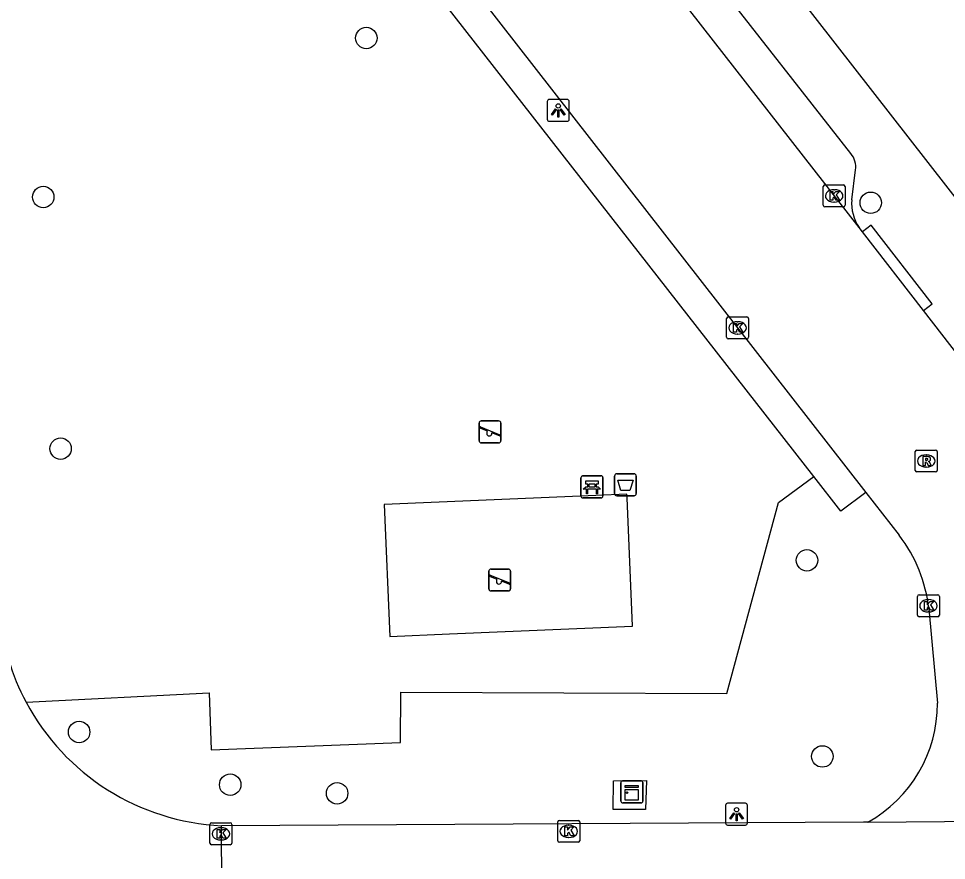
# Model space of a CAD drawing. Extents: x 157321 to 158827, y 386650 to 388532.
# Drawn here: x 158344.27 to 158386.57, y 387599.11 to 387637.46 of the extents above; entities that cross this region are included whole.
import ezdxf

# ---------------------------------------------------------------- set-up
doc = ezdxf.new("R2010")
doc.units = 0
for name, color, linetype in [('IMGEO_Afvalbak', 7, 'Continuous'), ('IMGEO_Bank', 7, 'Continuous'), ('IMGEO_Boom', 7, 'Continuous'), ('IMGEO_Groenvoorziening', 7, 'Continuous'), ('IMGEO_Kast', 7, 'Continuous'), ('IMGEO_Kolk', 7, 'Continuous'), ('IMGEO_Lichtpunt', 7, 'Continuous'), ('IMGEO_Rijbaan_lokaal_gesloten', 7, 'Continuous'), ('IMGEO_Rijbaan_lokaal_open', 7, 'Continuous'), ('IMGEO_Rioolput', 7, 'Continuous'), ('IMGEO_Speelvoorziening', 7, 'Continuous'), ('IMGEO_Voetpad_open', 7, 'Continuous')]:
    doc.layers.add(name, color=color, linetype=linetype)

msp = doc.modelspace()

# ---------------------------------------------------------------- linework, layer by layer
at = {"layer": 'IMGEO_Afvalbak'}
for p, q in [((158371.541, 387616.722), (158372.331, 387616.722)), ((158372.331, 387616.722), (158371.541, 387616.722)), ((158371.441, 387615.822), (158371.441, 387616.622)), ((158371.441, 387616.622), (158371.441, 387615.822)), ((158372.431, 387616.622), (158372.431, 387615.822)), ((158372.431, 387615.822), (158372.431, 387616.622)), ((158372.331, 387615.722), (158371.541, 387615.722)), ((158371.541, 387615.722), (158372.331, 387615.722))]:
    msp.add_line(p, q, dxfattribs=at)
msp.add_lwpolyline([(158371.584, 387616.436), (158372.288, 387616.436), (158372.139, 387615.966), (158371.733, 387615.966), (158371.584, 387616.436)], dxfattribs=at)
for centre, start, end in [((158371.541, 387616.622), 90, 180), ((158371.541, 387616.622), 90, 180), ((158372.331, 387616.622), 0, 90), ((158372.331, 387616.622), 360, 90), ((158371.541, 387615.822), 180, 270), ((158371.541, 387615.822), 180, 270), ((158372.331, 387615.822), 270, 0), ((158372.331, 387615.822), 270, 0)]:
    msp.add_arc(centre, 0.1, start, end, dxfattribs=at)
at = {"layer": 'IMGEO_Bank'}
for p, q in [((158369.908, 387615.702), (158369.908, 387616.543)), ((158369.908, 387616.543), (158369.908, 387615.702)), ((158369.983, 387616.627), (158370.824, 387616.627)), ((158370.824, 387616.627), (158369.983, 387616.627)), ((158370.908, 387616.552), (158370.908, 387615.711)), ((158370.908, 387615.711), (158370.908, 387616.552)), ((158370.605, 387616.025), (158370.212, 387616.025)), ((158370.217, 387616.133), (158370.217, 387616.239)), ((158370.261, 387616.239), (158370.261, 387616.133)), ((158370.549, 387616.245), (158370.267, 387616.245)), ((158370.267, 387616.127), (158370.549, 387616.127)), ((158370.555, 387616.133), (158370.555, 387616.239)), ((158370.599, 387616.239), (158370.599, 387616.133)), ((158370.833, 387615.627), (158369.992, 387615.627)), ((158369.992, 387615.627), (158370.833, 387615.627))]:
    msp.add_line(p, q, dxfattribs=at)
for points in [[(158370.211, 387616.245), (158370.125, 387616.245), (158370.125, 387616.406), (158370.688, 387616.406), (158370.688, 387616.245), (158370.605, 387616.245)], [(158370.155, 387616.025), (158370.013, 387616.025), (158370.125, 387616.127), (158370.211, 387616.127)], [(158370.205, 387616.018), (158370.205, 387615.811), (158370.162, 387615.811), (158370.162, 387616.018)], [(158370.605, 387616.127), (158370.688, 387616.127), (158370.8, 387616.025), (158370.661, 387616.025)], [(158370.655, 387616.018), (158370.655, 387615.811), (158370.611, 387615.811), (158370.611, 387616.018)]]:
    msp.add_lwpolyline(points, dxfattribs=at)
for centre, radius, start, end in [((158369.986, 387616.549), 0.0779, 92.4484, 184.2845), ((158369.986, 387616.549), 0.0779, 92.4484, 184.2845), ((158370.83, 387616.549), 0.0779, 2.4484, 94.2845), ((158370.83, 387616.549), 0.0779, 2.4484, 94.2845), ((158370.155, 387616.018), 0.00671, 2.8957, 87.1043), ((158370.212, 387616.018), 0.00671, 92.8957, 177.1043), ((158370.21, 387616.238), 0.00671, 2.8957, 87.1043), ((158370.21, 387616.134), 0.00671, 272.8957, 357.1043), ((158370.267, 387616.238), 0.00671, 92.8957, 177.1043), ((158370.267, 387616.134), 0.00671, 182.8957, 267.1043), ((158370.549, 387616.238), 0.00671, 2.8957, 87.1043), ((158370.549, 387616.134), 0.00671, 272.8957, 357.1043), ((158370.606, 387616.238), 0.00671, 92.8957, 177.1043), ((158370.606, 387616.134), 0.00671, 182.8957, 267.1043), ((158370.604, 387616.018), 0.00671, 2.8957, 87.1043), ((158370.661, 387616.018), 0.00671, 92.8957, 177.1043), ((158369.986, 387615.705), 0.0779, 182.4484, 274.2845), ((158369.986, 387615.705), 0.0779, 182.4484, 274.2845), ((158370.83, 387615.705), 0.0779, 272.4484, 4.2845), ((158370.83, 387615.705), 0.0779, 272.4484, 4.2845)]:
    msp.add_arc(centre, radius, start, end, dxfattribs=at)
at = {"layer": 'IMGEO_Boom'}
for centre in [(158360.122, 387636.577), (158345.394, 387629.334), (158383.119, 387629.071), (158346.185, 387617.869), (158380.211, 387612.782), (158347.031, 387604.958), (158380.913, 387603.844), (158353.917, 387602.556), (158358.793, 387602.165)]:
    msp.add_circle(centre, 0.489, dxfattribs=at)
at = {"layer": 'IMGEO_Groenvoorziening'}
for points in [[(158344.613, 387606.318), (158352.956, 387606.75), (158353.054, 387604.14), (158361.687, 387604.479), (158361.695, 387606.767), (158376.563, 387606.715), (158378.917, 387615.412), (158380.518, 387616.6)], [(158372.26, 387609.776), (158372.013, 387615.623), (158372.006, 387615.792), (158369.167, 387615.673), (158360.94, 387615.326), (158361.193, 387609.31), (158363.92, 387609.425), (158372.26, 387609.776)]]:
    msp.add_lwpolyline(points, dxfattribs=at)
at = {"layer": 'IMGEO_Kast'}
for p, q in [((158371.801, 387602.73), (158372.642, 387602.73)), ((158372.642, 387602.73), (158371.801, 387602.73)), ((158371.726, 387601.805), (158371.726, 387602.646)), ((158371.726, 387602.646), (158371.726, 387601.805)), ((158372.726, 387602.655), (158372.726, 387601.814)), ((158372.726, 387601.814), (158372.726, 387602.655)), ((158372.651, 387601.73), (158371.81, 387601.73)), ((158371.81, 387601.73), (158372.651, 387601.73))]:
    msp.add_line(p, q, dxfattribs=at)
for points in [[(158371.921, 387602.52), (158372.521, 387602.52), (158372.521, 387602.435), (158371.921, 387602.435), (158371.921, 387602.52)], [(158371.921, 387602.345), (158372.521, 387602.345), (158372.521, 387601.856), (158371.921, 387601.856), (158371.921, 387602.345)]]:
    msp.add_lwpolyline(points, dxfattribs=at)
msp.add_circle((158372.005, 387602.194), 0.0377, dxfattribs=at)
for centre, start, end in [((158371.804, 387602.652), 92.4484, 184.2845), ((158371.804, 387602.652), 92.4484, 184.2845), ((158372.648, 387602.652), 2.4484, 94.2845), ((158372.648, 387602.652), 2.4484, 94.2845), ((158371.804, 387601.808), 182.4484, 274.2845), ((158371.804, 387601.808), 182.4484, 274.2845), ((158372.648, 387601.808), 272.4484, 4.2845), ((158372.648, 387601.808), 272.4484, 4.2845)]:
    msp.add_arc(centre, 0.0779, start, end, dxfattribs=at)
at = {"layer": 'IMGEO_Kolk'}
for p, q in [((158380.951, 387628.959), (158380.951, 387629.811)), ((158381.026, 387629.885), (158381.878, 387629.885)), ((158381.952, 387629.811), (158381.952, 387628.959)), ((158381.439, 387629.665), (158381.464, 387629.665)), ((158381.462, 387629.105), (158381.437, 387629.105)), ((158381.878, 387628.885), (158381.026, 387628.885)), ((158376.548, 387622.945), (158376.548, 387623.797)), ((158376.623, 387623.871), (158377.475, 387623.871)), ((158377.036, 387623.651), (158377.061, 387623.651)), ((158377.549, 387623.797), (158377.549, 387622.945)), ((158377.059, 387623.091), (158377.034, 387623.091)), ((158377.475, 387622.871), (158376.623, 387622.871)), ((158385.325, 387611.208), (158386.177, 387611.208)), ((158385.25, 387610.282), (158385.25, 387611.134)), ((158385.738, 387610.988), (158385.763, 387610.988)), ((158386.251, 387611.134), (158386.251, 387610.282)), ((158385.761, 387610.428), (158385.736, 387610.428)), ((158386.177, 387610.208), (158385.325, 387610.208)), ((158352.995, 387599.893), (158352.995, 387600.745)), ((158353.07, 387600.819), (158353.922, 387600.819)), ((158353.996, 387600.745), (158353.996, 387599.893)), ((158368.849, 387600.006), (158368.849, 387600.858)), ((158368.924, 387600.932), (158369.776, 387600.932)), ((158369.337, 387600.712), (158369.362, 387600.712)), ((158369.85, 387600.858), (158369.85, 387600.006)), ((158353.483, 387600.599), (158353.508, 387600.599)), ((158353.922, 387599.819), (158353.07, 387599.819)), ((158353.506, 387600.039), (158353.481, 387600.039)), ((158369.776, 387599.932), (158368.924, 387599.932)), ((158369.36, 387600.152), (158369.335, 387600.152))]:
    msp.add_line(p, q, dxfattribs=at)
for points in [[(158380.951, 387628.959), (158380.951, 387629.811)], [(158381.026, 387629.885), (158381.878, 387629.885)], [(158381.952, 387629.811), (158381.952, 387628.959)], [(158381.272, 387629.585), (158381.395, 387629.585), (158381.395, 387629.434), (158381.525, 387629.585), (158381.689, 387629.585), (158381.543, 387629.434), (158381.696, 387629.185), (158381.544, 387629.185), (158381.459, 387629.349), (158381.395, 387629.282), (158381.395, 387629.185), (158381.272, 387629.185), (158381.272, 387629.585)], [(158381.878, 387628.885), (158381.026, 387628.885)], [(158376.548, 387622.945), (158376.548, 387623.797)], [(158376.623, 387623.871), (158377.475, 387623.871)], [(158376.869, 387623.571), (158376.992, 387623.571), (158376.992, 387623.42), (158377.122, 387623.571), (158377.286, 387623.571), (158377.14, 387623.42), (158377.293, 387623.171), (158377.141, 387623.171), (158377.056, 387623.335), (158376.992, 387623.268), (158376.992, 387623.171), (158376.869, 387623.171), (158376.869, 387623.571)], [(158377.549, 387623.797), (158377.549, 387622.945)], [(158377.475, 387622.871), (158376.623, 387622.871)], [(158385.325, 387611.208), (158386.177, 387611.208)], [(158385.25, 387610.282), (158385.25, 387611.134)], [(158385.571, 387610.908), (158385.694, 387610.908), (158385.694, 387610.757), (158385.824, 387610.908), (158385.988, 387610.908), (158385.842, 387610.757), (158385.995, 387610.508), (158385.843, 387610.508), (158385.758, 387610.672), (158385.694, 387610.605), (158385.694, 387610.508), (158385.571, 387610.508), (158385.571, 387610.908)], [(158386.251, 387611.134), (158386.251, 387610.282)], [(158386.177, 387610.208), (158385.325, 387610.208)], [(158352.995, 387599.893), (158352.995, 387600.745)], [(158353.07, 387600.819), (158353.922, 387600.819)], [(158353.996, 387600.745), (158353.996, 387599.893)], [(158368.849, 387600.006), (158368.849, 387600.858)], [(158368.924, 387600.932), (158369.776, 387600.932)], [(158369.17, 387600.632), (158369.293, 387600.632), (158369.293, 387600.481), (158369.423, 387600.632), (158369.587, 387600.632), (158369.441, 387600.481), (158369.594, 387600.232), (158369.442, 387600.232), (158369.357, 387600.396), (158369.293, 387600.329), (158369.293, 387600.232), (158369.17, 387600.232), (158369.17, 387600.632)], [(158369.85, 387600.858), (158369.85, 387600.006)], [(158353.316, 387600.519), (158353.439, 387600.519), (158353.439, 387600.368), (158353.569, 387600.519), (158353.733, 387600.519), (158353.587, 387600.368), (158353.74, 387600.119), (158353.588, 387600.119), (158353.503, 387600.283), (158353.439, 387600.216), (158353.439, 387600.119), (158353.316, 387600.119), (158353.316, 387600.519)], [(158353.922, 387599.819), (158353.07, 387599.819)], [(158369.776, 387599.932), (158368.924, 387599.932)]]:
    msp.add_lwpolyline(points, dxfattribs=at)
for centre, start, end in [((158381.028, 387629.809), 91.552, 178.448), ((158381.028, 387629.809), 91.552, 178.448), ((158381.876, 387629.809), 1.552, 88.448), ((158381.876, 387629.809), 1.552, 88.448), ((158381.028, 387628.961), 181.552, 268.448), ((158381.028, 387628.961), 181.552, 268.448), ((158381.876, 387628.961), 271.552, 358.448), ((158381.876, 387628.961), 271.552, 358.448), ((158376.625, 387623.795), 91.552, 178.448), ((158376.625, 387623.795), 91.552, 178.448), ((158377.473, 387623.795), 1.552, 88.448), ((158377.473, 387623.795), 1.552, 88.448), ((158376.625, 387622.947), 181.552, 268.448), ((158376.625, 387622.947), 181.552, 268.448), ((158377.473, 387622.947), 271.552, 358.448), ((158377.473, 387622.947), 271.552, 358.448), ((158385.327, 387611.132), 91.552, 178.448), ((158385.327, 387611.132), 91.552, 178.448), ((158386.175, 387611.132), 1.552, 88.448), ((158386.175, 387611.132), 1.552, 88.448), ((158385.327, 387610.284), 181.552, 268.448), ((158385.327, 387610.284), 181.552, 268.448), ((158386.175, 387610.284), 271.552, 358.448), ((158386.175, 387610.284), 271.552, 358.448), ((158353.072, 387600.743), 91.552, 178.448), ((158353.072, 387600.743), 91.552, 178.448), ((158353.92, 387600.743), 1.552, 88.448), ((158353.92, 387600.743), 1.552, 88.448), ((158368.926, 387600.856), 91.552, 178.448), ((158368.926, 387600.856), 91.552, 178.448), ((158369.774, 387600.856), 1.552, 88.448), ((158369.774, 387600.856), 1.552, 88.448), ((158353.072, 387599.895), 181.552, 268.448), ((158353.072, 387599.895), 181.552, 268.448), ((158353.92, 387599.895), 271.552, 358.448), ((158353.92, 387599.895), 271.552, 358.448), ((158368.926, 387600.008), 181.552, 268.448), ((158368.926, 387600.008), 181.552, 268.448), ((158369.774, 387600.008), 271.552, 358.448), ((158369.774, 387600.008), 271.552, 358.448)]:
    msp.add_arc(centre, 0.0765, start, end, dxfattribs=at)
for centre, major_axis, ratio, start_param, end_param in [((158381.438, 387629.385), (-0.387, 0.002), 0.722429, 4.712389, 7.853982), ((158381.463, 387629.385), (-0.39, 0.002), 0.717154, 1.570796, 4.712389), ((158377.035, 387623.371), (-0.387, 0.002), 0.722429, 4.712389, 7.853982), ((158377.06, 387623.371), (-0.39, 0.002), 0.717154, 1.570796, 4.712389), ((158385.737, 387610.708), (-0.387, 0.002), 0.722429, 4.712389, 7.853982), ((158385.762, 387610.708), (-0.39, 0.002), 0.717154, 1.570796, 4.712389), ((158369.336, 387600.432), (-0.387, 0.002), 0.722429, 4.712389, 7.853982), ((158369.361, 387600.432), (-0.39, 0.002), 0.717154, 1.570796, 4.712389), ((158353.482, 387600.319), (-0.387, 0.002), 0.722429, 4.712389, 7.853982), ((158353.507, 387600.319), (-0.39, 0.002), 0.717154, 1.570796, 4.712389)]:
    msp.add_ellipse(centre, major_axis=major_axis, ratio=ratio, start_param=start_param, end_param=end_param, dxfattribs=at)
at = {"layer": 'IMGEO_Lichtpunt'}
for p, q in [((158368.374, 387633.685), (158368.374, 387632.878)), ((158368.374, 387633.685), (158368.374, 387632.878)), ((158369.276, 387633.78), (158368.468, 387633.78)), ((158369.276, 387633.78), (158368.468, 387633.78)), ((158369.37, 387632.878), (158369.37, 387633.685)), ((158369.37, 387632.878), (158369.37, 387633.685)), ((158368.468, 387632.784), (158369.276, 387632.784)), ((158368.468, 387632.784), (158369.276, 387632.784)), ((158376.502, 387601.616), (158376.502, 387600.809)), ((158376.502, 387601.616), (158376.502, 387600.809)), ((158377.404, 387601.711), (158376.596, 387601.711)), ((158377.404, 387601.711), (158376.596, 387601.711)), ((158377.498, 387600.809), (158377.498, 387601.616)), ((158377.498, 387600.809), (158377.498, 387601.616)), ((158376.596, 387600.715), (158377.404, 387600.715)), ((158376.596, 387600.715), (158377.404, 387600.715))]:
    msp.add_line(p, q, dxfattribs=at)
for points in [[(158368.748, 387633.349), (158368.787, 387633.321), (158368.599, 387633.059), (158368.561, 387633.086), (158368.748, 387633.349)], [(158368.85, 387633.301), (158368.897, 387633.301), (158368.897, 387632.979), (158368.85, 387632.979), (158368.85, 387633.301)], [(158368.96, 387633.321), (158368.998, 387633.348), (158369.185, 387633.086), (158369.146, 387633.058), (158368.96, 387633.321)], [(158376.876, 387601.28), (158376.915, 387601.252), (158376.727, 387600.99), (158376.689, 387601.017), (158376.876, 387601.28)], [(158376.978, 387601.232), (158377.025, 387601.232), (158377.025, 387600.91), (158376.978, 387600.91), (158376.978, 387601.232)], [(158377.088, 387601.252), (158377.126, 387601.279), (158377.313, 387601.017), (158377.274, 387600.989), (158377.088, 387601.252)]]:
    msp.add_lwpolyline(points, dxfattribs=at)
for centre in [(158368.873, 387633.483), (158377.001, 387601.414)]:
    msp.add_circle(centre, 0.0994, dxfattribs=at)
for centre, start, end in [((158368.468, 387633.685), 90, 180), ((158368.468, 387633.685), 90, 180), ((158369.276, 387633.685), 0, 90), ((158369.276, 387633.685), 0, 90), ((158368.468, 387632.878), 180, 270), ((158368.468, 387632.878), 180, 270), ((158369.276, 387632.878), 270, 0), ((158369.276, 387632.878), 270, 360), ((158376.596, 387601.616), 90, 180), ((158376.596, 387601.616), 90, 180), ((158377.404, 387601.616), 0, 90), ((158377.404, 387601.616), 0, 90), ((158376.596, 387600.809), 180, 270), ((158376.596, 387600.809), 180, 270), ((158377.404, 387600.809), 270, 0), ((158377.404, 387600.809), 270, 360)]:
    msp.add_arc(centre, 0.0946, start, end, dxfattribs=at)
at = {"layer": 'IMGEO_Rijbaan_lokaal_gesloten'}
for points in [[(158382.989, 387600.845), (158382.782, 387600.843), (158353.52, 387600.69)], [(158353.556, 387595.069), (158353.52, 387600.69)], [(158382.989, 387600.845), (158396.966, 387600.97)]]:
    msp.add_lwpolyline(points, dxfattribs=at)
for centre, radius, start, end in [((158353.965, 387611.329), 10.61, 185.7157, 208.182), ((158354.013, 387611.333), 10.654, 208.0788, 267.3466)]:
    msp.add_arc(centre, radius, start, end, dxfattribs=at)
at = {"layer": 'IMGEO_Rijbaan_lokaal_open'}
for points in [[(158382.587, 387627.94), (158350.842, 387668.62)], [(158351.113, 387656.63), (158382.901, 387615.87)], [(158382.742, 387627.741), (158382.587, 387627.94)], [(158385.521, 387624.158), (158382.742, 387627.741)], [(158389.961, 387618.432), (158385.521, 387624.158)], [(158382.901, 387615.87), (158384.42, 387613.922)], [(158385.769, 387610.57), (158386.16, 387606.27)]]:
    msp.add_lwpolyline(points, dxfattribs=at)
for centre, radius, start, end in [((158379.063, 387609.818), 6.748, 6.3939, 37.4504), ((158379.962, 387606.254), 6.198, 299.2357, 0.1504)]:
    msp.add_arc(centre, radius, start, end, dxfattribs=at)
at = {"layer": 'IMGEO_Rioolput'}
for p, q in [((158385.151, 387616.88), (158385.151, 387617.732)), ((158385.226, 387617.806), (158386.078, 387617.806)), ((158385.639, 387617.586), (158385.664, 387617.586)), ((158386.152, 387617.732), (158386.152, 387616.88)), ((158386.078, 387616.806), (158385.226, 387616.806)), ((158385.662, 387617.026), (158385.637, 387617.026))]:
    msp.add_line(p, q, dxfattribs=at)
for points in [[(158385.151, 387616.88), (158385.151, 387617.732)], [(158385.226, 387617.806), (158386.078, 387617.806)], [(158386.152, 387617.732), (158386.152, 387616.88)], [(158385.74, 387617.504), (158385.488, 387617.506), (158385.488, 387617.106)], [(158385.488, 387617.106), (158385.612, 387617.106), (158385.612, 387617.268), (158385.623, 387617.268)], [(158385.666, 387617.425), (158385.612, 387617.425), (158385.612, 387617.344)], [(158385.612, 387617.344), (158385.664, 387617.344)], [(158385.67, 387617.239), (158385.741, 387617.106), (158385.881, 387617.106), (158385.816, 387617.232)], [(158386.078, 387616.806), (158385.226, 387616.806)]]:
    msp.add_lwpolyline(points, dxfattribs=at)
for centre, radius, start, end in [((158385.228, 387617.73), 0.0765, 91.552, 178.448), ((158385.228, 387617.73), 0.0765, 91.552, 178.448), ((158386.076, 387617.73), 0.0765, 1.552, 88.448), ((158386.076, 387617.73), 0.0765, 1.552, 88.448), ((158385.622, 387617.215), 0.0533, 26.0293, 88.6989), ((158385.648, 387617.533), 0.19, 274.7715, 282.9687), ((158385.672, 387617.329), 0.0964, 77.0061, 93.1865), ((158385.686, 387617.386), 0.0378, 276.6634, 79.6772), ((158385.739, 387617.394), 0.109, 350.3612, 89.416), ((158385.737, 387617.394), 0.112, 277.5842, 350.9817), ((158385.721, 387617.179), 0.108, 29.5134, 73.7905), ((158385.228, 387616.882), 0.0765, 181.552, 268.448), ((158385.228, 387616.882), 0.0765, 181.552, 268.448), ((158386.076, 387616.882), 0.0765, 271.552, 358.448), ((158386.076, 387616.882), 0.0765, 271.552, 358.448)]:
    msp.add_arc(centre, radius, start, end, dxfattribs=at)
for centre, major_axis, ratio, start_param, end_param in [((158385.638, 387617.306), (-0.387, 0.002), 0.722429, 4.712389, 7.853982), ((158385.663, 387617.306), (-0.39, 0.002), 0.717154, 1.570796, 4.712389)]:
    msp.add_ellipse(centre, major_axis=major_axis, ratio=ratio, start_param=start_param, end_param=end_param, dxfattribs=at)
at = {"layer": 'IMGEO_Speelvoorziening'}
for p, q in [((158365.266, 387618.233), (158365.266, 387619.033)), ((158365.266, 387619.033), (158365.266, 387618.233)), ((158365.335, 387618.858), (158366.211, 387618.505)), ((158365.366, 387619.133), (158366.156, 387619.133)), ((158366.156, 387619.133), (158365.366, 387619.133)), ((158366.256, 387619.033), (158366.256, 387618.233)), ((158366.256, 387618.233), (158366.256, 387619.033)), ((158365.649, 387618.661), (158365.31, 387618.798)), ((158366.187, 387618.445), (158365.847, 387618.582)), ((158366.156, 387618.133), (158365.366, 387618.133)), ((158365.366, 387618.133), (158366.156, 387618.133)), ((158365.707, 387611.483), (158365.707, 387612.283)), ((158365.707, 387612.283), (158365.707, 387611.483)), ((158366.09, 387611.911), (158365.751, 387612.048)), ((158365.776, 387612.108), (158366.652, 387611.755)), ((158365.807, 387612.383), (158366.597, 387612.383)), ((158366.597, 387612.383), (158365.807, 387612.383)), ((158366.697, 387612.283), (158366.697, 387611.483)), ((158366.697, 387611.483), (158366.697, 387612.283)), ((158366.628, 387611.695), (158366.288, 387611.832)), ((158366.597, 387611.383), (158365.807, 387611.383)), ((158365.807, 387611.383), (158366.597, 387611.383))]:
    msp.add_line(p, q, dxfattribs=at)
for centre, radius, start, end in [((158365.366, 387619.033), 0.1, 90, 180), ((158365.366, 387619.033), 0.1, 90, 180), ((158365.323, 387618.828), 0.0327, 68.078, 248.078), ((158366.156, 387619.033), 0.1, 0, 90), ((158366.156, 387619.033), 0.1, 360, 90), ((158365.728, 387618.571), 0.12, 130.9928, 5.1632), ((158366.199, 387618.475), 0.0327, 248.078, 68.078), ((158365.366, 387618.233), 0.1, 180, 270), ((158365.366, 387618.233), 0.1, 180, 270), ((158366.156, 387618.233), 0.1, 270, 0), ((158366.156, 387618.233), 0.1, 270, 0), ((158365.807, 387612.283), 0.1, 90, 180), ((158365.807, 387612.283), 0.1, 90, 180), ((158365.764, 387612.078), 0.0327, 68.078, 248.078), ((158366.597, 387612.283), 0.1, 0, 90), ((158366.597, 387612.283), 0.1, 360, 90), ((158366.169, 387611.821), 0.12, 130.9928, 5.1632), ((158366.64, 387611.725), 0.0327, 248.078, 68.078), ((158365.807, 387611.483), 0.1, 180, 270), ((158365.807, 387611.483), 0.1, 180, 270), ((158366.597, 387611.483), 0.1, 270, 0), ((158366.597, 387611.483), 0.1, 270, 0)]:
    msp.add_arc(centre, radius, start, end, dxfattribs=at)
at = {"layer": 'IMGEO_Voetpad_open'}
for points in [[(158347.37, 387683.007), (158347.562, 387679.856), (158400.164, 387612.4)], [(158380.518, 387616.6), (158354.008, 387650.56)], [(158382.217, 387631.311), (158375.875, 387639.41)], [(158382.255, 387629.21), (158382.428, 387630.565)], [(158385.521, 387624.158), (158385.916, 387624.464), (158383.137, 387628.047), (158382.742, 387627.741)], [(158382.901, 387615.87), (158381.748, 387615.025), (158380.518, 387616.6)], [(158372.854, 387601.426), (158371.376, 387601.432), (158371.398, 387602.736), (158372.89, 387602.752), (158372.854, 387601.426)]]:
    msp.add_lwpolyline(points, dxfattribs=at)
for centre, radius, start, end in [((158381.464, 387630.695), 0.973, 352.3117, 39.2745), ((158384.198, 387629.039), 1.95, 174.9843, 214.3162)]:
    msp.add_arc(centre, radius, start, end, dxfattribs=at)

doc.saveas('drawing.dxf')
